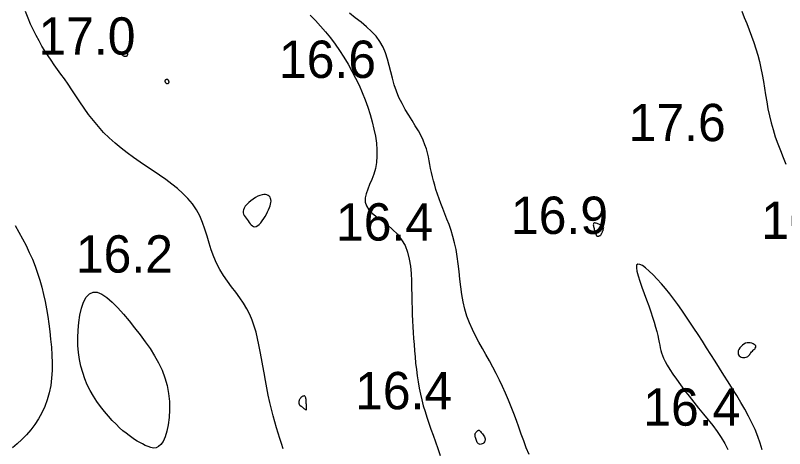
# Model space of a CAD drawing. Extents: x 3040093 to 3056816, y 408076 to 509144.
# Drawn here: x 3046132 to 3046235.2, y 434849 to 434907 of the extents above; entities that cross this region are included whole.
import ezdxf

# ---------------------------------------------------------------- set-up
doc = ezdxf.new("R2010")
doc.units = 0
doc.layers.add('V-CHAN-CONT-EL17', color=7, linetype='Continuous')
doc.layers.add('V-TOPO-SOUN-0610', color=7, linetype='Continuous')

msp = doc.modelspace()

# ---------------------------------------------------------------- linework, layer by layer
at = {"layer": 'V-CHAN-CONT-EL17'}
for points in [[(3046167.92, 434848.94), (3046167.71, 434849.63), (3046167.5, 434850.32), (3046167.27, 434851.03), (3046167.04, 434851.76), (3046166.81, 434852.53), (3046166.58, 434853.35), (3046166.36, 434854.23), (3046166.15, 434855.15), (3046165.94, 434856.11), (3046165.74, 434857.1), (3046165.55, 434858.09), (3046165.37, 434859.09), (3046165.19, 434860.07), (3046165.02, 434861.03), (3046164.85, 434861.96), (3046164.68, 434862.86), (3046164.5, 434863.72), (3046164.29, 434864.56), (3046164.05, 434865.38), (3046163.77, 434866.17), (3046163.45, 434866.94), (3046163.06, 434867.69), (3046162.61, 434868.43), (3046162.11, 434869.17), (3046161.57, 434869.9), (3046161.02, 434870.63), (3046160.47, 434871.39), (3046159.94, 434872.16), (3046159.45, 434872.96), (3046159.01, 434873.79), (3046158.63, 434874.67), (3046158.3, 434875.58), (3046158.01, 434876.5), (3046157.72, 434877.43), (3046157.43, 434878.36), (3046157.11, 434879.26), (3046156.74, 434880.14), (3046156.3, 434880.96), (3046155.77, 434881.74), (3046155.17, 434882.46), (3046154.5, 434883.15), (3046153.77, 434883.79), (3046153, 434884.41), (3046152.18, 434885.01), (3046151.34, 434885.6), (3046150.48, 434886.18), (3046149.61, 434886.76), (3046148.75, 434887.35), (3046147.88, 434887.95), (3046147.03, 434888.57), (3046146.2, 434889.21), (3046145.39, 434889.88), (3046144.6, 434890.58), (3046143.86, 434891.32), (3046143.15, 434892.1), (3046142.48, 434892.91), (3046141.84, 434893.74), (3046141.24, 434894.58), (3046140.67, 434895.42), (3046140.12, 434896.24), (3046139.6, 434897.03), (3046139.09, 434897.78), (3046138.61, 434898.48), (3046138.14, 434899.14), (3046137.68, 434899.77), (3046137.24, 434900.39), (3046136.81, 434900.99), (3046136.4, 434901.6), (3046135.99, 434902.23), (3046135.59, 434902.88), (3046135.2, 434903.57), (3046134.81, 434904.29), (3046134.44, 434905.04), (3046134.07, 434905.83), (3046133.72, 434906.65), (3046133.39, 434907.5)], [(3046171.56, 434907.01), (3046172.26, 434906.3), (3046172.94, 434905.56), (3046173.61, 434904.78), (3046174.27, 434903.98), (3046174.9, 434903.14), (3046175.5, 434902.28), (3046176.08, 434901.39), (3046176.63, 434900.48), (3046177.15, 434899.54), (3046177.64, 434898.59), (3046178.1, 434897.63), (3046178.52, 434896.65), (3046178.91, 434895.67), (3046179.27, 434894.69), (3046179.58, 434893.71), (3046179.87, 434892.73), (3046180.1, 434891.77), (3046180.29, 434890.82), (3046180.43, 434889.9), (3046180.5, 434888.99), (3046180.51, 434888.12), (3046180.44, 434887.28), (3046180.3, 434886.49), (3046180.08, 434885.73), (3046179.81, 434885.02), (3046179.53, 434884.35), (3046179.27, 434883.72), (3046179.06, 434883.11), (3046178.94, 434882.54), (3046178.94, 434881.99), (3046179.1, 434881.47), (3046179.44, 434880.97), (3046179.93, 434880.48), (3046180.54, 434879.98), (3046181.21, 434879.46), (3046181.92, 434878.92), (3046182.61, 434878.32), (3046183.26, 434877.67), (3046183.82, 434876.95), (3046184.27, 434876.15), (3046184.6, 434875.28), (3046184.83, 434874.35), (3046184.99, 434873.39), (3046185.09, 434872.41), (3046185.14, 434871.43), (3046185.16, 434870.46), (3046185.18, 434869.52), (3046185.19, 434868.61), (3046185.22, 434867.75), (3046185.25, 434866.91), (3046185.28, 434866.09), (3046185.32, 434865.29), (3046185.37, 434864.5), (3046185.42, 434863.7), (3046185.48, 434862.9), (3046185.54, 434862.08), (3046185.61, 434861.24), (3046185.69, 434860.41), (3046185.79, 434859.57), (3046185.89, 434858.73), (3046186.02, 434857.89), (3046186.16, 434857.07), (3046186.33, 434856.27), (3046186.51, 434855.48), (3046186.72, 434854.7), (3046186.95, 434853.93), (3046187.2, 434853.16), (3046187.46, 434852.37), (3046187.74, 434851.57), (3046188.04, 434850.74), (3046188.34, 434849.87), (3046188.65, 434848.97), (3046188.98, 434848.03)], [(3046200.91, 434848.15), (3046200.53, 434849.07), (3046200.18, 434849.98), (3046199.85, 434850.9), (3046199.52, 434851.83), (3046199.2, 434852.74), (3046198.87, 434853.66), (3046198.51, 434854.57), (3046198.14, 434855.47), (3046197.75, 434856.37), (3046197.35, 434857.26), (3046196.92, 434858.14), (3046196.49, 434859.01), (3046196.04, 434859.86), (3046195.58, 434860.71), (3046195.11, 434861.55), (3046194.64, 434862.39), (3046194.17, 434863.22), (3046193.73, 434864.06), (3046193.31, 434864.92), (3046192.92, 434865.8), (3046192.58, 434866.7), (3046192.29, 434867.64), (3046192.06, 434868.61), (3046191.88, 434869.62), (3046191.74, 434870.64), (3046191.62, 434871.67), (3046191.51, 434872.69), (3046191.4, 434873.7), (3046191.27, 434874.68), (3046191.11, 434875.63), (3046190.92, 434876.53), (3046190.69, 434877.38), (3046190.44, 434878.2), (3046190.17, 434878.98), (3046189.89, 434879.72), (3046189.61, 434880.43), (3046189.34, 434881.12), (3046189.08, 434881.79), (3046188.84, 434882.43), (3046188.62, 434883.05), (3046188.42, 434883.66), (3046188.25, 434884.25), (3046188.08, 434884.83), (3046187.94, 434885.39), (3046187.81, 434885.94), (3046187.7, 434886.48), (3046187.6, 434887.01), (3046187.5, 434887.53), (3046187.4, 434888.05), (3046187.27, 434888.58), (3046187.13, 434889.12), (3046186.94, 434889.68), (3046186.71, 434890.27), (3046186.42, 434890.88), (3046186.06, 434891.52), (3046185.65, 434892.2), (3046185.22, 434892.91), (3046184.76, 434893.65), (3046184.31, 434894.41), (3046183.87, 434895.2), (3046183.46, 434896.02), (3046183.12, 434896.85), (3046182.83, 434897.71), (3046182.58, 434898.57), (3046182.37, 434899.44), (3046182.16, 434900.3), (3046181.93, 434901.15), (3046181.66, 434901.97), (3046181.32, 434902.76), (3046180.91, 434903.5), (3046180.39, 434904.2), (3046179.79, 434904.85), (3046179.11, 434905.48), (3046178.38, 434906.09), (3046177.6, 434906.68), (3046176.81, 434907.28)], [(3046229.43, 434907.56), (3046229.76, 434906.73), (3046230.09, 434905.9), (3046230.41, 434905.07), (3046230.72, 434904.23), (3046231.02, 434903.39), (3046231.3, 434902.54), (3046231.56, 434901.68), (3046231.79, 434900.82), (3046232, 434899.94), (3046232.18, 434899.06), (3046232.33, 434898.16), (3046232.48, 434897.25), (3046232.62, 434896.34), (3046232.77, 434895.42), (3046232.94, 434894.49), (3046233.13, 434893.56), (3046233.35, 434892.62), (3046233.62, 434891.69), (3046233.92, 434890.75), (3046234.25, 434889.81), (3046234.6, 434888.88), (3046234.96, 434887.96), (3046235.33, 434887.05)], [(3046131.98, 434878.84), (3046132.5, 434877.96), (3046132.99, 434877.06), (3046133.46, 434876.16), (3046133.89, 434875.25), (3046134.3, 434874.34), (3046134.67, 434873.41), (3046135.01, 434872.48), (3046135.31, 434871.54), (3046135.58, 434870.59), (3046135.81, 434869.62), (3046136.02, 434868.65), (3046136.2, 434867.67), (3046136.36, 434866.67), (3046136.5, 434865.66), (3046136.63, 434864.64), (3046136.75, 434863.6), (3046136.85, 434862.55), (3046136.92, 434861.5), (3046136.95, 434860.45), (3046136.94, 434859.41), (3046136.88, 434858.39), (3046136.76, 434857.4), (3046136.57, 434856.43), (3046136.31, 434855.51), (3046135.98, 434854.62), (3046135.58, 434853.77), (3046135.13, 434852.97), (3046134.63, 434852.2), (3046134.09, 434851.49), (3046133.51, 434850.82), (3046132.9, 434850.2), (3046132.28, 434849.62), (3046131.65, 434849.08)], [(3046232.16, 434848.8), (3046231.9, 434849.7), (3046231.58, 434850.6), (3046231.21, 434851.5), (3046230.79, 434852.41), (3046230.33, 434853.32), (3046229.83, 434854.23), (3046229.31, 434855.15), (3046228.76, 434856.06), (3046228.19, 434856.98), (3046227.62, 434857.9), (3046227.04, 434858.82), (3046226.45, 434859.74), (3046225.87, 434860.66), (3046225.29, 434861.57), (3046224.71, 434862.47), (3046224.14, 434863.36), (3046223.57, 434864.23), (3046223.01, 434865.08), (3046222.46, 434865.91), (3046221.91, 434866.72), (3046221.38, 434867.5), (3046220.84, 434868.26), (3046220.3, 434868.99), (3046219.76, 434869.7), (3046219.21, 434870.39), (3046218.66, 434871.04), (3046218.1, 434871.66), (3046217.54, 434872.24), (3046217.02, 434872.74), (3046216.53, 434873.16), (3046216.1, 434873.47), (3046215.74, 434873.64), (3046215.48, 434873.67), (3046215.33, 434873.53), (3046215.29, 434873.2), (3046215.37, 434872.72), (3046215.53, 434872.1), (3046215.76, 434871.38), (3046216.04, 434870.59), (3046216.34, 434869.76), (3046216.65, 434868.91), (3046216.95, 434868.09), (3046217.22, 434867.3), (3046217.46, 434866.57), (3046217.68, 434865.88), (3046217.86, 434865.24), (3046218.02, 434864.65), (3046218.15, 434864.11), (3046218.27, 434863.62), (3046218.36, 434863.18), (3046218.44, 434862.8), (3046218.5, 434862.44), (3046218.58, 434862.11), (3046218.67, 434861.78), (3046218.79, 434861.43), (3046218.95, 434861.06), (3046219.16, 434860.63), (3046219.44, 434860.15), (3046219.79, 434859.58), (3046220.2, 434858.95), (3046220.67, 434858.26), (3046221.2, 434857.52), (3046221.76, 434856.76), (3046222.36, 434855.97), (3046222.99, 434855.17), (3046223.63, 434854.37), (3046224.28, 434853.59), (3046224.92, 434852.81), (3046225.54, 434852.04), (3046226.13, 434851.26), (3046226.67, 434850.47), (3046227.15, 434849.66), (3046227.55, 434848.84)]]:
    msp.add_lwpolyline(points, dxfattribs=at)
for points in [[(3046146.79, 434901.52), (3046146.83, 434901.52), (3046146.87, 434901.53), (3046146.91, 434901.53), (3046146.94, 434901.54), (3046146.98, 434901.56), (3046147, 434901.58), (3046147.03, 434901.61), (3046147.05, 434901.64), (3046147.07, 434901.68), (3046147.08, 434901.72), (3046147.09, 434901.76), (3046147.09, 434901.81), (3046147.09, 434901.85), (3046147.08, 434901.88), (3046147.07, 434901.91), (3046147.05, 434901.94), (3046147.02, 434901.95), (3046147, 434901.97), (3046146.96, 434901.98), (3046146.92, 434901.98), (3046146.87, 434901.99), (3046146.82, 434902), (3046146.76, 434902.01), (3046146.69, 434902.03), (3046146.63, 434902.04), (3046146.56, 434902.06), (3046146.49, 434902.08), (3046146.43, 434902.09), (3046146.37, 434902.09), (3046146.32, 434902.09), (3046146.29, 434902.07), (3046146.27, 434902.04), (3046146.26, 434902), (3046146.26, 434901.95), (3046146.27, 434901.89), (3046146.29, 434901.84), (3046146.32, 434901.78), (3046146.36, 434901.73), (3046146.4, 434901.68), (3046146.44, 434901.64), (3046146.48, 434901.6), (3046146.52, 434901.58), (3046146.57, 434901.56), (3046146.61, 434901.55), (3046146.66, 434901.54), (3046146.71, 434901.53), (3046146.75, 434901.53)], [(3046152.37, 434897.85), (3046152.4, 434897.85), (3046152.44, 434897.86), (3046152.48, 434897.87), (3046152.52, 434897.88), (3046152.55, 434897.9), (3046152.57, 434897.92), (3046152.6, 434897.95), (3046152.61, 434897.98), (3046152.62, 434898), (3046152.63, 434898.03), (3046152.63, 434898.06), (3046152.63, 434898.09), (3046152.63, 434898.13), (3046152.62, 434898.16), (3046152.61, 434898.19), (3046152.59, 434898.22), (3046152.57, 434898.26), (3046152.56, 434898.29), (3046152.54, 434898.32), (3046152.52, 434898.34), (3046152.49, 434898.37), (3046152.47, 434898.39), (3046152.46, 434898.41), (3046152.44, 434898.42), (3046152.42, 434898.43), (3046152.4, 434898.43), (3046152.39, 434898.43), (3046152.37, 434898.43), (3046152.36, 434898.43), (3046152.34, 434898.43), (3046152.32, 434898.42), (3046152.29, 434898.41), (3046152.27, 434898.4), (3046152.24, 434898.39), (3046152.22, 434898.38), (3046152.19, 434898.37), (3046152.17, 434898.36), (3046152.14, 434898.34), (3046152.12, 434898.32), (3046152.1, 434898.3), (3046152.09, 434898.29), (3046152.08, 434898.26), (3046152.07, 434898.24), (3046152.07, 434898.21), (3046152.07, 434898.18), (3046152.08, 434898.15), (3046152.09, 434898.12), (3046152.1, 434898.08), (3046152.13, 434898.04), (3046152.15, 434898.01), (3046152.18, 434897.97), (3046152.22, 434897.93), (3046152.25, 434897.91), (3046152.29, 434897.88), (3046152.33, 434897.86)], [(3046163.23, 434879.46), (3046163.37, 434879.26), (3046163.51, 434879.08), (3046163.66, 434878.92), (3046163.81, 434878.8), (3046163.97, 434878.72), (3046164.14, 434878.69), (3046164.33, 434878.73), (3046164.52, 434878.83), (3046164.72, 434879), (3046164.92, 434879.22), (3046165.12, 434879.48), (3046165.32, 434879.77), (3046165.51, 434880.07), (3046165.69, 434880.38), (3046165.85, 434880.68), (3046165.98, 434880.97), (3046166.1, 434881.24), (3046166.19, 434881.49), (3046166.25, 434881.72), (3046166.29, 434881.93), (3046166.31, 434882.13), (3046166.29, 434882.32), (3046166.25, 434882.48), (3046166.17, 434882.64), (3046166.06, 434882.77), (3046165.92, 434882.87), (3046165.76, 434882.95), (3046165.56, 434883), (3046165.34, 434883.01), (3046165.1, 434882.97), (3046164.82, 434882.89), (3046164.53, 434882.77), (3046164.22, 434882.6), (3046163.9, 434882.39), (3046163.6, 434882.17), (3046163.32, 434881.92), (3046163.06, 434881.67), (3046162.85, 434881.42), (3046162.7, 434881.18), (3046162.6, 434880.96), (3046162.57, 434880.76), (3046162.58, 434880.56), (3046162.63, 434880.38), (3046162.72, 434880.2), (3046162.83, 434880.02), (3046162.95, 434879.84), (3046163.09, 434879.65)], [(3046210.08, 434877.43), (3046210.13, 434877.42), (3046210.18, 434877.43), (3046210.24, 434877.44), (3046210.3, 434877.45), (3046210.36, 434877.47), (3046210.41, 434877.49), (3046210.46, 434877.51), (3046210.5, 434877.54), (3046210.53, 434877.58), (3046210.56, 434877.62), (3046210.58, 434877.66), (3046210.61, 434877.72), (3046210.63, 434877.78), (3046210.66, 434877.84), (3046210.69, 434877.92), (3046210.73, 434878.01), (3046210.77, 434878.1), (3046210.82, 434878.2), (3046210.85, 434878.3), (3046210.89, 434878.39), (3046210.9, 434878.49), (3046210.91, 434878.58), (3046210.9, 434878.65), (3046210.86, 434878.72), (3046210.81, 434878.78), (3046210.74, 434878.83), (3046210.65, 434878.87), (3046210.56, 434878.91), (3046210.46, 434878.95), (3046210.35, 434878.99), (3046210.24, 434879.03), (3046210.13, 434879.07), (3046210.02, 434879.11), (3046209.91, 434879.15), (3046209.82, 434879.17), (3046209.73, 434879.19), (3046209.66, 434879.19), (3046209.6, 434879.16), (3046209.55, 434879.11), (3046209.53, 434879.04), (3046209.52, 434878.94), (3046209.53, 434878.82), (3046209.55, 434878.7), (3046209.58, 434878.57), (3046209.61, 434878.43), (3046209.64, 434878.31), (3046209.67, 434878.2), (3046209.7, 434878.11), (3046209.73, 434878.03), (3046209.76, 434877.97), (3046209.78, 434877.92), (3046209.8, 434877.88), (3046209.81, 434877.85), (3046209.83, 434877.82), (3046209.84, 434877.8), (3046209.85, 434877.78), (3046209.85, 434877.76), (3046209.86, 434877.73), (3046209.86, 434877.71), (3046209.87, 434877.69), (3046209.87, 434877.67), (3046209.88, 434877.64), (3046209.88, 434877.62), (3046209.89, 434877.59), (3046209.89, 434877.56), (3046209.9, 434877.54), (3046209.92, 434877.51), (3046209.94, 434877.49), (3046209.96, 434877.47), (3046209.99, 434877.45), (3046210.03, 434877.43)], [(3046141.67, 434857.52), (3046141.34, 434858.32), (3046141.05, 434859.15), (3046140.81, 434860.01), (3046140.63, 434860.9), (3046140.5, 434861.82), (3046140.42, 434862.78), (3046140.4, 434863.78), (3046140.43, 434864.82), (3046140.53, 434865.85), (3046140.68, 434866.85), (3046140.9, 434867.77), (3046141.18, 434868.58), (3046141.53, 434869.23), (3046141.95, 434869.69), (3046142.45, 434869.93), (3046143.01, 434869.9), (3046143.63, 434869.65), (3046144.31, 434869.19), (3046145.02, 434868.57), (3046145.76, 434867.82), (3046146.51, 434866.98), (3046147.27, 434866.07), (3046148.01, 434865.14), (3046148.74, 434864.21), (3046149.43, 434863.28), (3046150.08, 434862.35), (3046150.68, 434861.41), (3046151.22, 434860.45), (3046151.69, 434859.47), (3046152.08, 434858.46), (3046152.37, 434857.42), (3046152.56, 434856.34), (3046152.67, 434855.25), (3046152.69, 434854.17), (3046152.63, 434853.13), (3046152.51, 434852.16), (3046152.33, 434851.29), (3046152.1, 434850.54), (3046151.84, 434849.93), (3046151.55, 434849.5), (3046151.23, 434849.22), (3046150.9, 434849.08), (3046150.55, 434849.04), (3046150.19, 434849.1), (3046149.82, 434849.22), (3046149.45, 434849.39), (3046149.09, 434849.58), (3046148.73, 434849.77), (3046148.37, 434849.97), (3046148.01, 434850.19), (3046147.65, 434850.43), (3046147.27, 434850.7), (3046146.87, 434851.01), (3046146.45, 434851.36), (3046146, 434851.76), (3046145.52, 434852.22), (3046145.01, 434852.74), (3046144.5, 434853.31), (3046143.97, 434853.92), (3046143.46, 434854.58), (3046142.96, 434855.27), (3046142.49, 434855.99), (3046142.06, 434856.74)], [(3046230.13, 434861.24), (3046230.24, 434861.3), (3046230.33, 434861.39), (3046230.42, 434861.48), (3046230.49, 434861.59), (3046230.57, 434861.7), (3046230.65, 434861.81), (3046230.74, 434861.92), (3046230.85, 434862.03), (3046230.96, 434862.13), (3046231.06, 434862.23), (3046231.16, 434862.33), (3046231.24, 434862.43), (3046231.29, 434862.53), (3046231.31, 434862.62), (3046231.29, 434862.73), (3046231.22, 434862.83), (3046231.1, 434862.92), (3046230.95, 434863.01), (3046230.77, 434863.08), (3046230.57, 434863.13), (3046230.35, 434863.15), (3046230.13, 434863.13), (3046229.91, 434863.07), (3046229.7, 434862.97), (3046229.5, 434862.82), (3046229.32, 434862.65), (3046229.17, 434862.45), (3046229.05, 434862.25), (3046228.96, 434862.04), (3046228.92, 434861.85), (3046228.92, 434861.67), (3046228.97, 434861.52), (3046229.07, 434861.39), (3046229.2, 434861.29), (3046229.35, 434861.22), (3046229.52, 434861.18), (3046229.69, 434861.16), (3046229.85, 434861.16), (3046230, 434861.19)], [(3046171.05, 434854.2), (3046171.07, 434854.26), (3046171.07, 434854.35), (3046171.07, 434854.45), (3046171.06, 434854.57), (3046171.05, 434854.71), (3046171.04, 434854.85), (3046171.03, 434855), (3046171.02, 434855.15), (3046171.02, 434855.29), (3046171.01, 434855.43), (3046171, 434855.56), (3046170.99, 434855.68), (3046170.97, 434855.78), (3046170.94, 434855.87), (3046170.9, 434855.94), (3046170.85, 434855.98), (3046170.79, 434856.01), (3046170.73, 434856.01), (3046170.65, 434856), (3046170.57, 434855.98), (3046170.5, 434855.94), (3046170.42, 434855.89), (3046170.35, 434855.84), (3046170.29, 434855.78), (3046170.23, 434855.72), (3046170.19, 434855.66), (3046170.15, 434855.59), (3046170.11, 434855.52), (3046170.08, 434855.45), (3046170.06, 434855.37), (3046170.05, 434855.3), (3046170.04, 434855.22), (3046170.04, 434855.15), (3046170.04, 434855.08), (3046170.05, 434855.01), (3046170.07, 434854.95), (3046170.08, 434854.89), (3046170.1, 434854.84), (3046170.13, 434854.8), (3046170.15, 434854.76), (3046170.18, 434854.74), (3046170.21, 434854.71), (3046170.25, 434854.69), (3046170.29, 434854.67), (3046170.34, 434854.64), (3046170.4, 434854.6), (3046170.46, 434854.55), (3046170.53, 434854.49), (3046170.61, 434854.42), (3046170.69, 434854.35), (3046170.77, 434854.29), (3046170.85, 434854.23), (3046170.92, 434854.18), (3046170.97, 434854.16), (3046171.02, 434854.17)], [(3046193.75, 434851.1), (3046193.8, 434851.16), (3046193.85, 434851.21), (3046193.9, 434851.26), (3046193.95, 434851.31), (3046194.01, 434851.35), (3046194.06, 434851.39), (3046194.1, 434851.41), (3046194.14, 434851.42), (3046194.18, 434851.42), (3046194.22, 434851.41), (3046194.25, 434851.39), (3046194.29, 434851.35), (3046194.34, 434851.29), (3046194.4, 434851.23), (3046194.47, 434851.14), (3046194.56, 434851.04), (3046194.65, 434850.93), (3046194.75, 434850.8), (3046194.84, 434850.67), (3046194.92, 434850.53), (3046194.98, 434850.39), (3046195.02, 434850.25), (3046195.02, 434850.11), (3046194.99, 434849.98), (3046194.92, 434849.86), (3046194.83, 434849.75), (3046194.73, 434849.65), (3046194.6, 434849.58), (3046194.48, 434849.54), (3046194.35, 434849.52), (3046194.24, 434849.54), (3046194.13, 434849.59), (3046194.04, 434849.67), (3046193.96, 434849.78), (3046193.9, 434849.91), (3046193.84, 434850.04), (3046193.79, 434850.18), (3046193.75, 434850.31), (3046193.72, 434850.44), (3046193.69, 434850.55), (3046193.67, 434850.64), (3046193.66, 434850.73), (3046193.65, 434850.8), (3046193.66, 434850.87), (3046193.67, 434850.93), (3046193.69, 434850.98), (3046193.71, 434851.04)]]:
    msp.add_lwpolyline(points, close=True, dxfattribs=at)

# ---------------------------------------------------------------- texts
at = {"layer": 'V-TOPO-SOUN-0610'}
for s, p in [('17.0 ', (3046135.12, 434901.74)), ('16.6 ', (3046167.37, 434898.62)), ('17.6 ', (3046214.26, 434890.15)), ('16.9 ', (3046198.48, 434877.72)), ('16.4 ', (3046232.04, 434877.06)), ('16.4 ', (3046175.02, 434876.83)), ('16.2 ', (3046140.14, 434872.54)), ('16.4 ', (3046177.58, 434854.23)), ('16.4 ', (3046216.22, 434852.03))]:
    msp.add_text(s, height=5, dxfattribs=at).set_placement(p)

doc.saveas('drawing.dxf')
